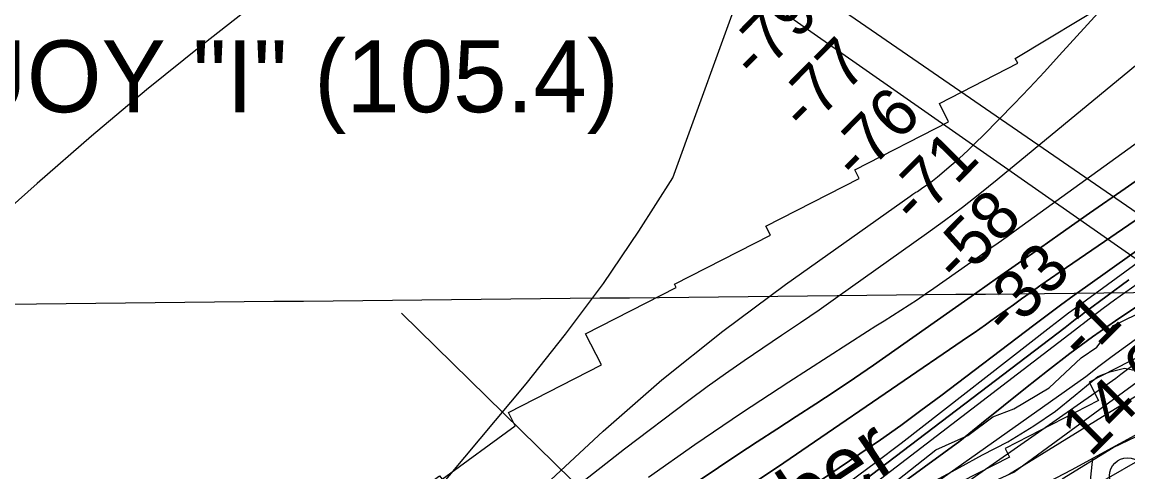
# Model space of a CAD drawing. Extents: x 3625074 to 3663148, y 511451 to 537151.
# Drawn here: x 3652094 to 3653631, y 528975 to 529601 of the extents above; entities that cross this region are included whole.
import ezdxf

# ---------------------------------------------------------------- set-up
doc = ezdxf.new("R2010")
doc.units = 0
for name, color, linetype in [('V-CHAN-NAID', 7, 'Continuous'), ('V-FLOD-BASE', 7, 'Continuous'), ('V-GRID-MAJR', 7, 'Continuous'), ('V-LEVE-TOET', 7, 'Continuous'), ('V-RIVR-EDGE', 7, 'Continuous'), ('V-RIVR-IDEN', 7, 'Continuous'), ('V-RIVR-RANG', 7, 'Continuous'), ('V-RRAP-FSHR', 7, 'Continuous'), ('V-RRAP-RVMT', 7, 'Continuous'), ('V-SITE-VEGE', 7, 'Continuous'), ('V-SURV-LINE', 7, 'Continuous'), ('V-TOPO-DPTH', 7, 'Continuous'), ('V-TOPO-MAJR', 7, 'Continuous'), ('V-TOPO-MINR', 7, 'Continuous'), ('V-TOPO-WATR', 7, 'Continuous'), ('V-UTIL-LINE', 7, 'Continuous')]:
    doc.layers.add(name, color=color, linetype=linetype)

msp = doc.modelspace()

# ---------------------------------------------------------------- linework, layer by layer
at = {"layer": 'V-FLOD-BASE'}
msp.add_lwpolyline([(3653667.6, 529002.8), (3653581.6, 528953.4)], dxfattribs=at)
at = {"layer": 'V-GRID-MAJR'}
msp.add_spline([(3645021.4, 529136.9), (3650299.3, 529190.2), (3655577.2, 529244.4), (3660855.1, 529299.2)], degree=3, dxfattribs=at)
at = {"layer": 'V-LEVE-TOET'}
msp.add_lwpolyline([(3653539.7, 528965.3), (3653610.7, 529008.8), (3653686.3, 529044.7)], dxfattribs=at)
at = {"layer": 'V-RIVR-EDGE'}
msp.add_lwpolyline([(3653013.8, 528769.8), (3653046.9, 528798), (3653058.9, 528815.4), (3653074, 528824.3), (3653082.4, 528824.3), (3653109.4, 528839.3), (3653168.3, 528878.1), (3653221.2, 528906.2), (3653260.9, 528936.7), (3653311.4, 528963.6), (3653364.4, 529005.5), (3653408.8, 529025.2), (3653443.7, 529051.5), (3653472.6, 529062.3), (3653521.9, 529091.6), (3653566.4, 529133.5), (3653588, 529148.4), (3653611.5, 529178.4), (3653642.8, 529193.9)], dxfattribs=at)
at = {"layer": 'V-RIVR-RANG'}
msp.add_line((3653140.3, 528687), (3652620.9, 529195.8), dxfattribs=at)
at = {"layer": 'V-RRAP-FSHR'}
msp.add_line((3653582.3, 528993.7), (3653576.9, 528945.2), dxfattribs=at)
for points in [[(3653254.5, 528875.2), (3653472.9, 528974.6), (3653683.9, 529129.2), (3653856.2, 529262.9), (3653994, 529356.9)], [(3651557.9, 527140.6), (3652207.2, 527811.2), (3652475, 528082.5), (3652478.9, 528122.9), (3652504.4, 528134.2), (3652526.5, 528141), (3652831.3, 528462.7), (3652885.5, 528520.7), (3652944.6, 528568.2), (3653006, 528618.5), (3653068.6, 528689.7), (3653110.2, 528731.6), (3653151.4, 528768.6), (3653187.8, 528792.9), (3653276, 528833.1), (3653553.1, 528977.7), (3653687.3, 529051.1)]]:
    msp.add_lwpolyline(points, dxfattribs=at)
at = {"layer": 'V-RRAP-RVMT'}
for points in [[(3652426, 528796.9), (3652426.6, 528796.2), (3652429.8, 528798.9), (3652444.2, 528781.7), (3652553.6, 528870.6), (3652548.4, 528877.8), (3652674.1, 528969.3), (3652677.5, 528964.5), (3652779.4, 529038.7), (3652769.8, 529057.4), (3652899.4, 529123.6), (3652877.2, 529167.1), (3653003.1, 529231.5), (3653000.9, 529235.9), (3653134.3, 529304.1), (3653127.8, 529316.7), (3653257.7, 529383.1), (3653251.5, 529395.2), (3653382, 529462), (3653369.1, 529487.5), (3653478.3, 529543.4), (3653474.4, 529549.9), (3653608.5, 529630.7)], [(3653707.9, 529166.2), (3653577.4, 529099.5), (3653590.4, 529073.9), (3653460.5, 529007.5), (3653466.7, 528995.4), (3653333.1, 528927.1), (3653333.4, 528926.5), (3653207.4, 528862.1), (3653209.7, 528857.7), (3653080.4, 528791.5), (3653083.6, 528785.2), (3653007.7, 528746.4), (3653013.7, 528738), (3652902, 528656.5), (3652907.6, 528648.6), (3652803.5, 528572.8), (3652806.3, 528569.4), (3652685.5, 528471.3), (3652679.9, 528478.2)]]:
    msp.add_lwpolyline(points, dxfattribs=at)
at = {"layer": 'V-SITE-VEGE'}
for points in [[(3653352.6, 528957), (3653397.1, 528981.1), (3653429.3, 528998.5), (3653464.2, 529016.6), (3653500.4, 529038.7), (3653530.6, 529059.5), (3653558, 529081.7), (3653589.6, 529107.3), (3653606, 529114), (3653626.4, 529119.2), (3653646.8, 529115)], [(3653662.3, 529092.4), (3653586.3, 529045.4), (3653465.1, 528970.9)]]:
    msp.add_lwpolyline(points, dxfattribs=at)
at = {"layer": 'V-SURV-LINE'}
msp.add_circle((3653630.7, 528969.3), 25, dxfattribs=at)
at = {"layer": 'V-TOPO-DPTH'}
for points in [[(3653109.4, 528958.4), (3653152.6, 528987.3), (3653195.5, 529016.5), (3653409.5, 529163), (3653417.4, 529168.5), (3653425.3, 529174), (3653433.1, 529179.5), (3653440.9, 529185), (3653448.7, 529190.6), (3653456.5, 529196.2), (3653464.3, 529201.8), (3653472.1, 529207.4), (3653483.2, 529215.4), (3653496.6, 529224.9), (3653510, 529234.4), (3653523.5, 529243.8), (3653537.1, 529253.2), (3653982.2, 529557.7)], [(3653982.2, 529557.7), (3653537.1, 529253.2), (3653523.5, 529243.8), (3653510, 529234.4), (3653496.6, 529224.9), (3653483.2, 529215.4), (3653472.1, 529207.4), (3653464.3, 529201.8), (3653456.5, 529196.2), (3653448.7, 529190.6), (3653440.9, 529185), (3653433.1, 529179.5), (3653425.3, 529174), (3653417.4, 529168.5), (3653409.5, 529163), (3653195.5, 529016.5), (3653152.6, 528987.3), (3653109.4, 528958.4)], [(3653007, 528944), (3653062.1, 528981.1), (3653089, 528999.1), (3653115.9, 529016.8), (3653143, 529034.4), (3653170.1, 529051.8), (3653197.3, 529069.3), (3653224.2, 529087), (3653250.9, 529105.1), (3653277.4, 529123.5), (3653421.1, 529224.4), (3653450.1, 529244.8), (3653479.2, 529265.2), (3653508.2, 529285.6), (3653537.2, 529306), (3653578.1, 529334.7), (3653627.6, 529369.3), (3653677.3, 529403.7)], [(3653677.3, 529403.7), (3653627.6, 529369.3), (3653578.1, 529334.7), (3653537.2, 529306), (3653508.2, 529285.6), (3653479.2, 529265.2), (3653450.1, 529244.8), (3653421.1, 529224.4), (3653277.4, 529123.5), (3653250.9, 529105.1), (3653224.2, 529087), (3653197.3, 529069.3), (3653170.1, 529051.8), (3653143, 529034.4), (3653115.9, 529016.8), (3653089, 528999.1), (3653062.1, 528981.1), (3653007, 528944)], [(3653201, 528961), (3653229.8, 528980.3), (3653258.6, 528999.7), (3653287.1, 529019.5), (3653315.5, 529039.5), (3653343.5, 529060), (3653371.3, 529080.8), (3653500.4, 529178.9), (3653519.1, 529192.9), (3653537.8, 529206.8), (3653556.6, 529220.5), (3653575.5, 529234.2), (3653725.1, 529340.9)], [(3653725.1, 529340.9), (3653575.5, 529234.2), (3653556.6, 529220.5), (3653537.8, 529206.8), (3653519.1, 529192.9), (3653500.4, 529178.9), (3653371.3, 529080.8), (3653343.5, 529060), (3653315.5, 529039.5), (3653287.1, 529019.5), (3653258.6, 528999.7), (3653229.8, 528980.3), (3653201, 528961)], [(3653632.7, 529242.2), (3653572.3, 529197.3), (3653565.2, 529192), (3653558.1, 529186.6), (3653551.1, 529181.1), (3653544.1, 529175.6), (3653059.7, 528807.1)], [(3653059.7, 528807.1), (3653544.1, 529175.6), (3653551.1, 529181.1), (3653558.1, 529186.6), (3653565.2, 529192), (3653572.3, 529197.3), (3653632.7, 529242.2)], [(3653646.5, 529206.6), (3653614, 529184.8), (3653582, 529162.5), (3653550.5, 529139.3), (3653519.5, 529115.5), (3653488.8, 529091.2), (3653458.2, 529066.8), (3653427.8, 529042.2), (3653397.4, 529017.6), (3652812.4, 528590.9), (3652797.6, 528582.6), (3652782.7, 528574.3), (3652768.1, 528565.7), (3652753.8, 528556.6), (3652740, 528546.7), (3652726.6, 528536.3), (3652613.9, 528444.3), (3652601.3, 528433.5), (3652588.9, 528422.4), (3652576.9, 528410.9), (3652565.2, 528399), (3651825.9, 527617.5)], [(3653646.5, 529206.6), (3653614, 529184.8), (3653582, 529162.5), (3653550.5, 529139.3), (3653519.5, 529115.5), (3653488.8, 529091.2), (3653458.2, 529066.8), (3653427.8, 529042.2), (3653397.4, 529017.6), (3652812.4, 528590.9), (3652797.6, 528582.6), (3652782.7, 528574.3), (3652768.1, 528565.7), (3652753.8, 528556.6), (3652740, 528546.7), (3652726.6, 528536.3), (3652613.9, 528444.3), (3652601.3, 528433.5), (3652588.9, 528422.4), (3652576.9, 528410.9), (3652565.2, 528399), (3651825.9, 527617.5)], [(3651828.6, 527555.9), (3652466.4, 528250.5), (3652490, 528276), (3652513.5, 528301.5), (3652537.2, 528326.9), (3652560.9, 528352.3), (3652605.2, 528399.5), (3652606.8, 528401.2), (3652608.5, 528402.8), (3652612, 528405.9), (3652628.3, 528419.3), (3652630, 528420.5), (3652633.5, 528422.8), (3652637.3, 528424.7), (3652641.2, 528426.1), (3652643.2, 528426.6), (3653614.5, 529105.1), (3653621.6, 529110.7), (3653628.8, 529116.2), (3653636.1, 529121.7)]]:
    msp.add_lwpolyline(points, dxfattribs=at)
at = {"layer": 'V-TOPO-MAJR'}
msp.add_lwpolyline([(3652964.7, 528967.6), (3653028.9, 529013), (3653094, 529057.1), (3653159.8, 529100.2), (3653269.1, 529170.4), (3653280.7, 529177.8), (3653292.2, 529185.1), (3653303.9, 529192.5), (3653315.5, 529199.7), (3653327.1, 529207.1), (3653338.6, 529214.6), (3653349.9, 529222.3), (3653361.2, 529230.2), (3653425.5, 529275.6), (3653438.1, 529284.5), (3653450.7, 529293.5), (3653463.3, 529302.5), (3653475.8, 529311.5), (3653913.6, 529627.8)], dxfattribs=at)
at = {"layer": 'V-TOPO-MINR'}
for points in [[(3652862.3, 528952.5), (3652931.1, 529006.7), (3653020.7, 529074.6), (3653046, 529093.4), (3653071.6, 529111.8), (3653097.5, 529129.8), (3653123.6, 529147.4), (3653149.8, 529164.9), (3653175.9, 529182.6), (3653201.9, 529200.5), (3653227.7, 529218.6), (3653351.3, 529306.3), (3653376.4, 529324.4), (3653401.2, 529343), (3653425.5, 529362.1), (3653449.6, 529381.5), (3653960.7, 529803.5)], [(3651630, 527768.1), (3652304.6, 528515.1), (3652313.8, 528525.4), (3652323, 528535.7), (3652332, 528546.1), (3652341, 528556.5), (3652341.7, 528557.4), (3652350.4, 528567.4), (3652359, 528577.5), (3652367.6, 528587.5), (3652376.3, 528597.6), (3652384.9, 528607.6), (3652393.5, 528617.7), (3652402.1, 528627.8), (3652410.6, 528638), (3652794.3, 529097.5), (3652849.2, 529166.4), (3652901.9, 529236.8), (3652951.3, 529309.6), (3652998.5, 529383.9), (3653098.3, 529659)], [(3652822.1, 528957.6), (3652901.5, 529031.6), (3652983.1, 529103), (3653067.9, 529170.5), (3653155, 529235.4), (3653328.4, 529358.5), (3653332.3, 529361.2), (3653336.4, 529363.8), (3653338.5, 529365), (3653342.5, 529367.7), (3653344.5, 529369), (3653357.3, 529378.1), (3653359.7, 529379.9), (3653362.1, 529381.7), (3653364.4, 529383.5), (3653366.7, 529385.4), (3653385.6, 529401.4), (3653397.1, 529411.5), (3653408.5, 529421.8), (3653419.6, 529432.4), (3653430.5, 529443.2), (3653451.9, 529464.9), (3653473.2, 529486.9), (3653494.4, 529509), (3653515.3, 529531.3), (3653535.9, 529553.9), (3653624.2, 529651.4)], [(3652423.2, 529630.6), (3652344.3, 529569.1), (3652266.3, 529506.4), (3652189.9, 529441.8), (3652114.4, 529376), (3651906.8, 529190.8)], [(3653109.4, 528958.4), (3653152.6, 528987.3), (3653195.5, 529016.5), (3653409.5, 529163), (3653417.4, 529168.5), (3653425.3, 529174), (3653433.1, 529179.5), (3653440.9, 529185), (3653448.7, 529190.6), (3653456.5, 529196.2), (3653464.3, 529201.8), (3653472.1, 529207.4), (3653483.2, 529215.4), (3653496.6, 529224.9), (3653510, 529234.4), (3653523.5, 529243.8), (3653537.1, 529253.2), (3653982.2, 529557.7)], [(3653007, 528944), (3653062.1, 528981.1), (3653089, 528999.1), (3653115.9, 529016.8), (3653143, 529034.4), (3653170.1, 529051.8), (3653197.3, 529069.3), (3653224.2, 529087), (3653250.9, 529105.1), (3653277.4, 529123.5), (3653421.1, 529224.4), (3653450.1, 529244.8), (3653479.2, 529265.2), (3653508.2, 529285.6), (3653537.2, 529306), (3653578.1, 529334.7), (3653627.6, 529369.3), (3653677.3, 529403.7)], [(3653201, 528961), (3653229.8, 528980.3), (3653258.6, 528999.7), (3653287.1, 529019.5), (3653315.5, 529039.5), (3653343.5, 529060), (3653371.3, 529080.8), (3653500.4, 529178.9), (3653519.1, 529192.9), (3653537.8, 529206.8), (3653556.6, 529220.5), (3653575.5, 529234.2), (3653725.1, 529340.9)], [(3653244.7, 528961.5), (3653280.5, 528987.8), (3653315.8, 529014.7), (3653524.1, 529177), (3653536.4, 529186.5), (3653548.8, 529195.9), (3653561.2, 529205.1), (3653573.7, 529214.3), (3653668.4, 529283.3)], [(3652948, 528705), (3653563.2, 529176.8), (3653565.9, 529178.9), (3653568.5, 529181), (3653571.2, 529183), (3653596.9, 529202.4), (3653612.5, 529214), (3653628.3, 529225.3), (3653644.3, 529236.3)], [(3653059.7, 528807.1), (3653544.1, 529175.6), (3653551.1, 529181.1), (3653558.1, 529186.6), (3653565.2, 529192), (3653572.3, 529197.3), (3653632.7, 529242.2)], [(3652086.2, 527866.9), (3652188.2, 527976.4), (3652290.4, 528085.7), (3652392.8, 528194.8), (3652585.2, 528399.2), (3652591.9, 528406), (3652598.7, 528412.6), (3652605.7, 528419), (3652613, 528425.1), (3652678.2, 528478.4), (3652685.4, 528483.9), (3652692.8, 528489.1), (3652700.4, 528493.9), (3652708.3, 528498.4), (3652716.4, 528502.6), (3652724.5, 528506.7), (3653572.7, 529107.5), (3653590.9, 529121.7), (3653609.3, 529135.6), (3653627.9, 529149.1), (3653646.7, 529162.5)], [(3651828.6, 527555.9), (3652466.4, 528250.5), (3652490, 528276), (3652513.5, 528301.5), (3652537.2, 528326.9), (3652560.9, 528352.3), (3652605.2, 528399.5), (3652606.8, 528401.2), (3652608.5, 528402.8), (3652612, 528405.9), (3652628.3, 528419.3), (3652630, 528420.5), (3652633.5, 528422.8), (3652637.3, 528424.7), (3652641.2, 528426.1), (3652643.2, 528426.6), (3653614.5, 529105.1), (3653621.6, 529110.7), (3653628.8, 529116.2), (3653636.1, 529121.7)]]:
    msp.add_lwpolyline(points, dxfattribs=at)
at = {"layer": 'V-TOPO-WATR'}
msp.add_lwpolyline([(3651825.9, 527617.5), (3652565.2, 528399), (3652576.9, 528410.9), (3652588.9, 528422.4), (3652601.3, 528433.5), (3652613.9, 528444.3), (3652726.6, 528536.3), (3652740, 528546.7), (3652753.8, 528556.6), (3652768.1, 528565.7), (3652782.7, 528574.3), (3652797.6, 528582.6), (3652812.4, 528590.9), (3653397.4, 529017.6), (3653427.8, 529042.2), (3653458.2, 529066.8), (3653488.8, 529091.2), (3653519.5, 529115.5), (3653550.5, 529139.3), (3653582, 529162.5), (3653614, 529184.8), (3653646.5, 529206.6)], dxfattribs=at)
at = {"layer": 'V-UTIL-LINE'}
for points in [[(3653818.2, 529215.3), (3651532.9, 530788.1), (3651445.7, 531544.1)], [(3653809, 529154.2), (3651559.7, 530727.5)]]:
    msp.add_lwpolyline(points, dxfattribs=at)

# ---------------------------------------------------------------- texts
at = {"layer": 'V-CHAN-NAID'}
msp.add_text('BUOY "I" (105.4)', height=100, dxfattribs=at).set_placement((3651914.3, 529475.2))
at = {"layer": 'V-RIVR-IDEN'}
msp.add_text('September', height=83, rotation=33.5947, dxfattribs=at).set_placement((3652863.5, 528684.7))
at = {"layer": 'V-RIVR-RANG'}
for s, rotation, p in [('-79', 45.2862, (3653113.8, 529517.9)), ('-77', 45.2862, (3653182.6, 529445.3)), ('-76', 45.2862, (3653255.4, 529376.7)), ('-71', 45.2862, (3653336.1, 529316.1)), ('-58', 45.2862, (3653395.7, 529234.1)), ('-33', 45.2862, (3653463.6, 529160.6)), ('-1', 45.2862, (3653569.6, 529125.5)), ('14.0', 44.9983, (3653579.2, 528994))]:
    msp.add_text(s, height=67, rotation=rotation, dxfattribs=at).set_placement(p)

doc.saveas('drawing.dxf')
